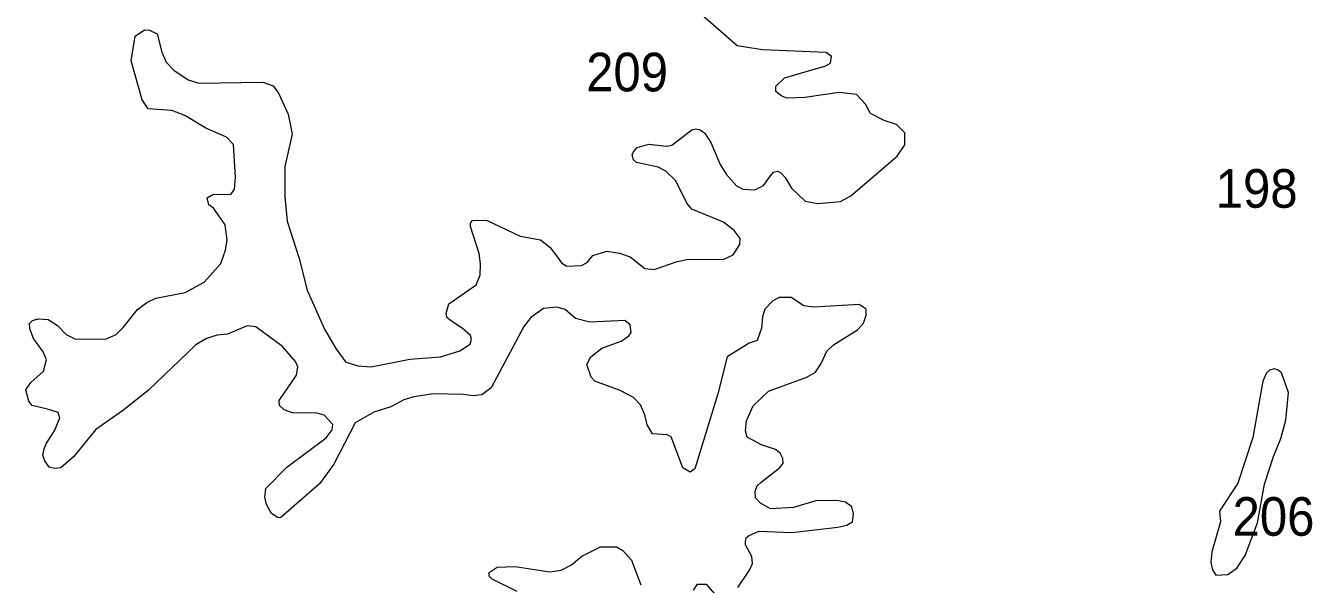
# Model space of a CAD drawing. Extents: x 499.9 to 555.3, y 9281.5 to 9336.8.
# Drawn here: x 518.44 to 523.77, y 9316.41 to 9318.73 of the extents above; entities that cross this region are included whole.
import ezdxf

# ---------------------------------------------------------------- set-up
doc = ezdxf.new("R2010")
doc.units = 0
doc.header["$LTSCALE"] = 0.064
doc.layers.add('2', color=7, linetype='Continuous', lineweight=13)
doc.layers.add('21', color=7, linetype='Continuous')

msp = doc.modelspace()

# ---------------------------------------------------------------- linework, layer by layer
at = {"layer": '2'}
for points in [[(520.9472, 9317.7699), (521.0075, 9317.7215), (521.0467, 9317.718), (521.1409, 9317.7508), (521.1887, 9317.7604), (521.3318, 9317.7591), (521.3737, 9317.7784), (521.4008, 9317.8212), (521.4022, 9317.8465), (521.3776, 9317.8794), (521.3338, 9317.9143), (521.2018, 9317.9682), (521.1824, 9317.9908), (521.134, 9318.0862), (521.0944, 9318.1244), (521.0628, 9318.1412), (520.9722, 9318.1607), (520.9606, 9318.1717), (520.9553, 9318.1926), (520.9604, 9318.2053), (520.976, 9318.2226), (521.0246, 9318.2364), (521.0989, 9318.2292), (521.1192, 9318.2321), (521.2018, 9318.296), (521.219, 9318.3005), (521.237, 9318.2966), (521.2566, 9318.2827), (521.2812, 9318.2433), (521.319, 9318.1523), (521.344, 9318.1123), (521.3858, 9318.0658), (521.4131, 9318.0503), (521.4638, 9318.0476), (521.499, 9318.0659), (521.5279, 9318.1052), (521.54, 9318.1203), (521.5574, 9318.1244), (521.5702, 9318.1197), (521.5893, 9318.0992), (521.6149, 9318.0545), (521.6725, 9318.0009), (521.7241, 9317.9915), (521.8178, 9317.999), (521.861, 9318.0223), (522.0535, 9318.1872), (522.0851, 9318.2335), (522.085, 9318.2841), (522.0503, 9318.319), (521.9994, 9318.3344), (521.9431, 9318.3633), (521.9225, 9318.4026), (521.8847, 9318.443), (521.8133, 9318.4512), (521.6708, 9318.4307), (521.5953, 9318.4275), (521.5746, 9318.4356), (521.5498, 9318.4557), (521.5498, 9318.4774), (521.5857, 9318.5116), (521.7575, 9318.5612), (521.7763, 9318.5726), (521.7804, 9318.5998), (521.7589, 9318.6166), (521.4952, 9318.6273), (521.3894, 9318.6445), (521.2478, 9318.7687)], [(518.576, 9317.1248), (518.5321, 9317.1397), (518.4674, 9317.1549), (518.4545, 9317.172), (518.4414, 9317.2185), (518.4621, 9317.2502), (518.515, 9317.2971), (518.528, 9317.3431), (518.5134, 9317.3761), (518.4739, 9317.4319), (518.4584, 9317.4725), (518.4577, 9317.4942), (518.4696, 9317.5057), (518.4926, 9317.5136), (518.5346, 9317.5105), (518.5737, 9317.4857), (518.6095, 9317.4488), (518.6454, 9317.43), (518.7719, 9317.4287), (518.816, 9317.4483), (518.8459, 9317.4768), (518.905, 9317.5515), (518.9427, 9317.581), (518.9804, 9317.599), (519.1019, 9317.6225), (519.1807, 9317.6652), (519.2507, 9317.7431), (519.2699, 9317.7972), (519.2762, 9317.8404), (519.2686, 9317.9023), (519.2192, 9317.9717), (519.2003, 9317.9853), (519.194, 9318.0144), (519.2192, 9318.0294), (519.2909, 9318.0279), (519.3073, 9318.0504), (519.3113, 9318.0996), (519.302, 9318.2352), (519.273, 9318.266), (519.1873, 9318.3034), (519.1005, 9318.3561), (519.0463, 9318.3765), (518.9483, 9318.3835), (518.9233, 9318.4206), (518.8788, 9318.5827), (518.8951, 9318.6841), (518.9335, 9318.7108), (518.9548, 9318.7091), (518.9855, 9318.6939), (519.0058, 9318.6185), (519.0234, 9318.5773), (519.0551, 9318.5437), (519.1141, 9318.5033), (519.1593, 9318.4895), (519.4244, 9318.4941), (519.4667, 9318.4785), (519.4895, 9318.4481), (519.5291, 9318.3614), (519.5451, 9318.2787), (519.5149, 9318.1439), (519.5151, 9318.0193), (519.5246, 9317.9179), (519.5753, 9317.763), (519.608, 9317.6327), (519.68, 9317.4709), (519.7268, 9317.3898), (519.7672, 9317.3352), (519.8175, 9317.3183), (519.8725, 9317.315), (520.0333, 9317.3461), (520.1598, 9317.3552), (520.2408, 9317.3803), (520.284, 9317.4088), (520.2885, 9317.4294), (520.2846, 9317.4444), (520.2509, 9317.4752), (520.206, 9317.503), (520.1876, 9317.5177), (520.1841, 9317.5356), (520.1954, 9317.5748), (520.3085, 9317.6535), (520.3247, 9317.6946), (520.3266, 9317.7407), (520.3203, 9317.7845), (520.2843, 9317.896), (520.2854, 9317.9103), (520.2928, 9317.9212), (520.3513, 9317.9222), (520.4905, 9317.8552), (520.5749, 9317.84), (520.6137, 9317.8108), (520.6456, 9317.7681), (520.6613, 9317.7447), (520.6835, 9317.7313), (520.7454, 9317.7349)], [(520.7454, 9317.7349), (520.7678, 9317.7461), (520.7923, 9317.7752), (520.8505, 9317.7938), (520.9029, 9317.786), (520.9472, 9317.7699)], [(521.7387, 9317.3285), (521.7615, 9317.3793), (521.7894, 9317.4055), (521.889, 9317.4673), (521.9139, 9317.4951), (521.9243, 9317.5286), (521.9243, 9317.553), (521.8961, 9317.5728), (521.7068, 9317.5617), (521.6669, 9317.5675), (521.6143, 9317.6014), (521.564, 9317.6014), (521.5383, 9317.5875), (521.5044, 9317.5529), (521.4949, 9317.521), (521.4912, 9317.474), (521.4728, 9317.4238), (521.4392, 9317.4127), (521.3484, 9317.3555), (521.3103, 9317.2021), (521.215, 9316.8914), (521.1947, 9316.878), (521.1649, 9316.8963), (521.1169, 9317.0242), (521.1002, 9317.033), (521.0395, 9317.0373), (521.0176, 9317.0746), (521.0078, 9317.116), (520.9891, 9317.1567), (520.961, 9317.1868), (520.9053, 9317.2165), (520.8001, 9317.2544), (520.7855, 9317.2715), (520.7663, 9317.3246), (520.7837, 9317.3562), (520.829, 9317.3923), (520.9091, 9317.4202), (520.9409, 9317.4424), (520.9502, 9317.4568), (520.9465, 9317.4889), (520.9244, 9317.5057), (520.7795, 9317.4997), (520.7203, 9317.515), (520.6778, 9317.5518), (520.6422, 9317.5618), (520.5871, 9317.5565), (520.5342, 9317.5192), (520.5061, 9317.4817), (520.3699, 9317.2273), (520.3321, 9317.1978), (520.2965, 9317.1941), (520.2549, 9317.2004), (520.1319, 9317.2019), (520.0498, 9317.1908), (520.0078, 9317.1777), (519.9541, 9317.1492), (519.8836, 9317.1268), (519.8063, 9317.0821), (519.718, 9316.9108), (519.6593, 9316.8292), (519.4991, 9316.6897), (519.4874, 9316.6887), (519.4603, 9316.7063), (519.4396, 9316.7434), (519.4319, 9316.7749), (519.436, 9316.8107), (519.524, 9316.8989), (519.6863, 9317.0201), (519.7118, 9317.0533), (519.7138, 9317.0755), (519.6789, 9317.1148), (519.6497, 9317.1223), (519.5477, 9317.124), (519.5124, 9317.1357), (519.4931, 9317.1544), (519.492, 9317.1743), (519.5636, 9317.2803), (519.5689, 9317.315), (519.5591, 9317.3362), (519.5059, 9317.3987), (519.3956, 9317.4806), (519.3585, 9317.4847), (519.278, 9317.4493), (519.235, 9317.4453), (519.1906, 9317.4312), (519.1465, 9317.4061), (518.9484, 9317.2164), (518.8428, 9317.1315), (518.7321, 9317.0554), (518.6397, 9316.941), (518.5863, 9316.8965), (518.5625, 9316.8939), (518.5391, 9316.8993), (518.5208, 9316.9244), (518.5128, 9316.9488)], [(521.4284, 9317.0902), (521.4569, 9317.1526), (521.5199, 9317.2141), (521.6789, 9317.2718), (521.7144, 9317.2929), (521.7387, 9317.3285)], [(518.5128, 9316.9488), (518.518, 9316.9747), (518.5278, 9316.9988), (518.5601, 9317.0493), (518.5821, 9317.1025), (518.576, 9317.1248)], [(521.3933, 9316.4004), (521.4413, 9316.4714), (521.4531, 9316.4995), (521.4504, 9316.5293), (521.4251, 9316.5766), (521.424, 9316.5894), (521.4277, 9316.6063), (521.4374, 9316.614), (521.4798, 9316.6337), (521.6167, 9316.6275), (521.8077, 9316.65), (521.8444, 9316.6589), (521.8677, 9316.6728), (521.872, 9316.7054), (521.865, 9316.7341), (521.8392, 9316.7534), (521.8037, 9316.761), (521.7154, 9316.7596), (521.6236, 9316.7321), (521.5283, 9316.7255), (521.4862, 9316.749), (521.4663, 9316.7717), (521.4641, 9316.7989), (521.4723, 9316.8208), (521.4884, 9316.835), (521.5659, 9316.896), (521.5802, 9316.9135), (521.5795, 9316.9353), (521.5678, 9316.9565), (521.5485, 9316.9723), (521.4911, 9316.9907), (521.432, 9317.0234), (521.4251, 9317.0493), (521.4284, 9317.0902)], [(520.4783, 9316.3838), (520.3745, 9316.4349), (520.3621, 9316.4478), (520.362, 9316.4627), (520.3952, 9316.4839), (520.4693, 9316.4873), (520.6132, 9316.4651), (520.6602, 9316.4714), (520.7039, 9316.4938), (520.7463, 9316.5298), (520.8234, 9316.5683), (520.8894, 9316.5684), (520.9161, 9316.5536), (520.9516, 9316.5134), (520.9913, 9316.4112)], [(521.2084, 9316.3895), (521.2263, 9316.4137), (521.2618, 9316.4139), (521.3131, 9316.3542)]]:
    msp.add_lwpolyline(points, dxfattribs=at)
msp.add_lwpolyline([(523.4616, 9316.4807), (523.4951, 9316.5333), (523.5468, 9316.6675), (523.5756, 9316.828), (523.6123, 9316.9426), (523.6435, 9317.0173), (523.6642, 9317.0937), (523.6752, 9317.2083), (523.6465, 9317.2891), (523.632, 9317.3006), (523.6172, 9317.3065), (523.5967, 9317.3006), (523.5837, 9317.2898), (523.5686, 9317.2554), (523.5273, 9317.0215), (523.4649, 9316.8321), (523.3892, 9316.7166), (523.3933, 9316.6728), (523.3569, 9316.5482), (523.3526, 9316.5042), (523.3598, 9316.4737), (523.3743, 9316.4517), (523.4231, 9316.4534)], close=True, dxfattribs=at)

# ---------------------------------------------------------------- texts
at = {"layer": '21', "width": 0.95}
for s, p in [('209', (520.7642, 9318.4557)), ('198', (523.3736, 9317.9736)), ('206', (523.4434, 9316.6145))]:
    msp.add_text(s, height=0.16, dxfattribs=at).set_placement(p)

doc.saveas('drawing.dxf')
